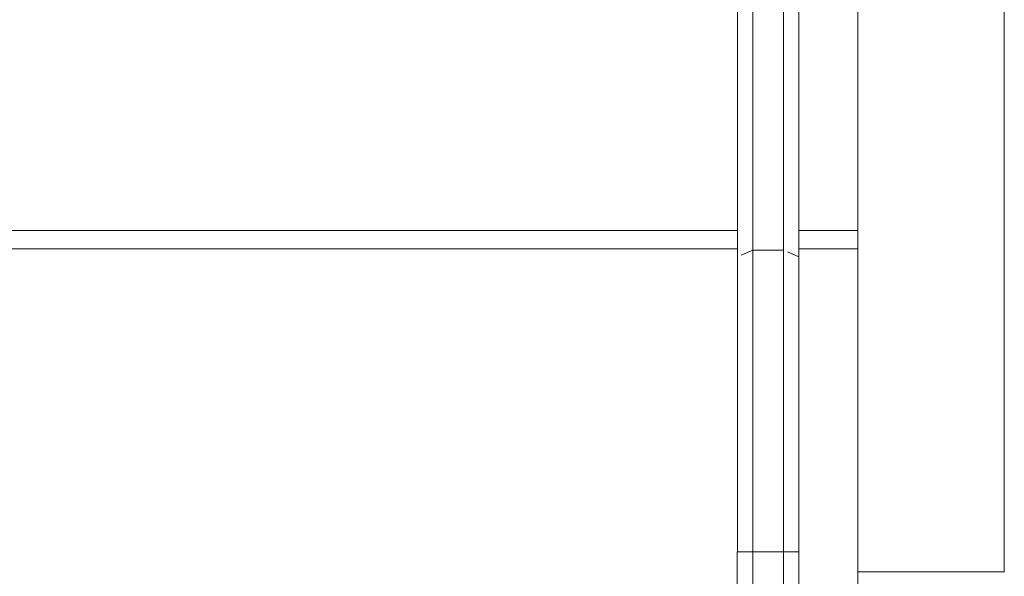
# Model space of a CAD drawing. Header units: millimetres. Extents: x -261 to 187, y -214 to 106.
# Tile 520 of 656: x -213.144 to -212.471, y 3.711 to 4.092. Entities that reach past the tile are written whole.
import ezdxf

# ---------------------------------------------------------------- set-up
doc = ezdxf.new("R2010")
doc.units = ezdxf.units.MM
doc.header["$LTSCALE"] = 0.005
doc.header["$MEASUREMENT"] = 0
for name, color, linetype, lineweight in [('IFC-Escada-Contorno', 9, 'Continuous', 5), ('IFC-Parede padrão-Contorno', 9, 'Continuous', 5), ('IFC-Parede-Contorno', 9, 'Continuous', 5)]:
    doc.layers.add(name, color=color, linetype=linetype, lineweight=lineweight)

msp = doc.modelspace()

# ---------------------------------------------------------------- linework, layer by layer
at = {"layer": 'IFC-Escada-Contorno', "lineweight": 5}
for p, q in [((-212.6537, 3.92947), (-212.6537, 4.329)), ((-212.64318, 3.93417), (-212.64318, 4.329)), ((-212.62214, 3.93417), (-212.62214, 4.329)), ((-212.61162, 3.92947), (-212.61162, 4.329)), ((-214.46195, 3.94742), (-212.6537, 3.94742)), ((-212.61162, 3.94742), (-212.57138, 3.94742)), ((-213.72831, 3.93489), (-212.6537, 3.93489)), ((-212.65107, 3.93064), (-212.64318, 3.93417)), ((-212.65107, 3.93064), (-212.64844, 3.93182)), ((-212.64844, 3.93182), (-212.64318, 3.93417)), ((-212.64844, 3.93182), (-212.64581, 3.93299)), ((-212.64581, 3.93299), (-212.64318, 3.93417)), ((-212.64323, 3.72785), (-212.64318, 3.93417)), ((-212.64318, 3.93417), (-212.62214, 3.93417)), ((-212.62219, 3.72785), (-212.62214, 3.93417)), ((-212.61951, 3.93299), (-212.61162, 3.92947)), ((-212.61951, 3.93299), (-212.61425, 3.93064)), ((-212.61951, 3.93299), (-212.61688, 3.93182)), ((-212.61688, 3.93182), (-212.61425, 3.93064)), ((-212.61162, 3.93489), (-212.57138, 3.93489)), ((-212.6537, 3.72785), (-212.6537, 3.92947)), ((-212.61425, 3.93064), (-212.61162, 3.92947)), ((-212.61162, 3.72785), (-212.61162, 3.92947)), ((-212.65375, 3.72785), (-212.64323, 3.72785)), ((-212.65375, 3.7003), (-212.65375, 3.72785)), ((-212.65112, 3.72785), (-212.64849, 3.72785)), ((-212.65107, 3.72785), (-212.64849, 3.72785)), ((-212.64849, 3.72785), (-212.64323, 3.72785)), ((-212.64586, 3.72785), (-212.64323, 3.72785)), ((-212.64323, 3.7003), (-212.64323, 3.72785)), ((-212.64323, 3.72785), (-212.62219, 3.72785)), ((-212.62219, 3.72785), (-212.61693, 3.72785)), ((-212.62219, 3.7003), (-212.62219, 3.72785)), ((-212.62219, 3.72785), (-212.61956, 3.72785)), ((-212.62219, 3.72785), (-212.61167, 3.72785)), ((-212.61956, 3.72785), (-212.61705, 3.72785)), ((-212.61705, 3.72785), (-212.6143, 3.72785)), ((-212.6143, 3.72785), (-212.61162, 3.72785)), ((-212.61167, 3.72785), (-212.61162, 3.72785)), ((-212.61167, 3.7003), (-212.61167, 3.72785))]:
    msp.add_line(p, q, dxfattribs=at)
at = {"layer": 'IFC-Parede padrão-Contorno', "lineweight": 5}
for p, q in [((-212.57138, 3.89284), (-212.57138, 4.21522)), ((-212.47119, 4.03932), (-212.47119, 4.21522)), ((-212.47119, 3.71427), (-212.47119, 4.03932)), ((-212.57138, 3.71427), (-212.53834, 3.71427)), ((-212.53834, 3.71427), (-212.47119, 3.71427))]:
    msp.add_line(p, q, dxfattribs=at)
at = {"layer": 'IFC-Parede-Contorno', "lineweight": 5}
msp.add_line((-212.57138, 3.65416), (-212.57138, 4.12865), dxfattribs=at)

doc.saveas('drawing.dxf')
